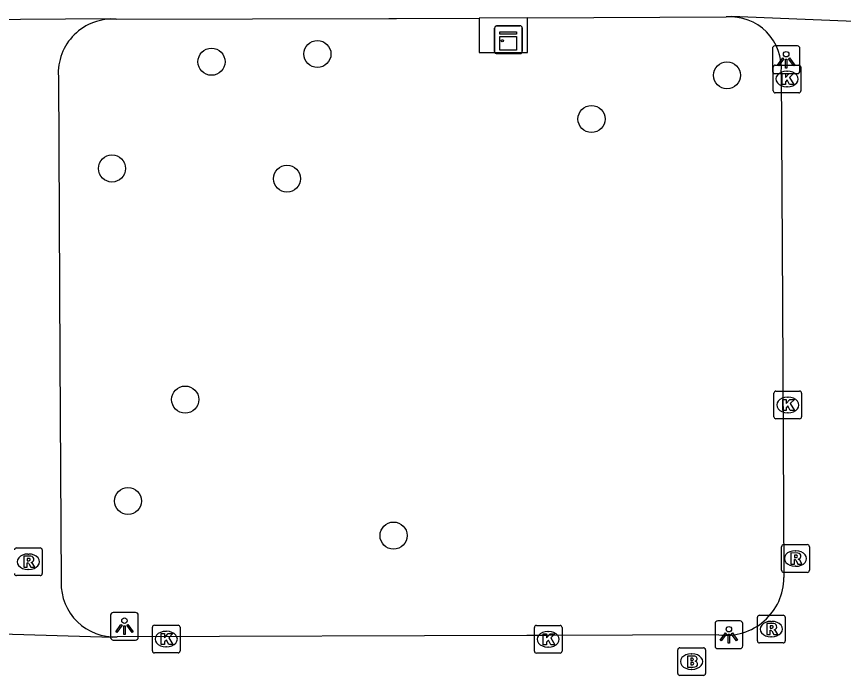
# Model space of a CAD drawing. Extents: x 160732 to 162105, y 387428 to 388479.
# Drawn here: x 161218.22 to 161248.07, y 388234.96 to 388258.74 of the extents above; entities that cross this region are included whole.
import ezdxf

# ---------------------------------------------------------------- set-up
doc = ezdxf.new("R2010")
doc.units = 0
for name, color, linetype in [('IMGEO_Boom', 7, 'Continuous'), ('IMGEO_Brandkraan', 7, 'Continuous'), ('IMGEO_Groenvoorziening', 7, 'Continuous'), ('IMGEO_Kast', 7, 'Continuous'), ('IMGEO_Kolk', 7, 'Continuous'), ('IMGEO_Lichtpunt', 7, 'Continuous'), ('IMGEO_Rioolput', 7, 'Continuous'), ('IMGEO_Voetpad_open', 7, 'Continuous')]:
    doc.layers.add(name, color=color, linetype=linetype)

msp = doc.modelspace()

# ---------------------------------------------------------------- linework, layer by layer
at = {"layer": 'IMGEO_Boom'}
for centre in [(161229.083, 388257.386), (161225.26, 388257.105), (161243.866, 388256.615), (161238.977, 388255.038), (161221.668, 388253.254), (161227.985, 388252.885), (161224.311, 388244.914), (161222.245, 388241.254), (161231.832, 388240.006)]:
    msp.add_circle(centre, 0.489, dxfattribs=at)
at = {"layer": 'IMGEO_Brandkraan'}
for p, q in [((161242.165, 388235.96), (161243.017, 388235.96)), ((161242.09, 388235.034), (161242.09, 388235.886)), ((161242.578, 388235.74), (161242.603, 388235.74)), ((161243.091, 388235.886), (161243.091, 388235.034)), ((161242.601, 388235.18), (161242.576, 388235.18)), ((161243.017, 388234.96), (161242.165, 388234.96))]:
    msp.add_line(p, q, dxfattribs=at)
for points in [[(161242.165, 388235.96), (161243.017, 388235.96)], [(161242.09, 388235.034), (161242.09, 388235.886)], [(161242.438, 388235.66), (161242.438, 388235.26), (161242.651, 388235.26)], [(161242.669, 388235.66), (161242.438, 388235.66)], [(161243.091, 388235.886), (161243.091, 388235.034)], [(161242.617, 388235.579), (161242.563, 388235.579), (161242.563, 388235.503)], [(161242.563, 388235.503), (161242.616, 388235.503)], [(161242.625, 388235.427), (161242.563, 388235.427), (161242.563, 388235.346)], [(161242.563, 388235.346), (161242.625, 388235.346)], [(161243.017, 388234.96), (161242.165, 388234.96)]]:
    msp.add_lwpolyline(points, dxfattribs=at)
for centre, radius, start, end in [((161242.167, 388235.884), 0.0765, 91.552, 178.448), ((161242.167, 388235.884), 0.0765, 91.552, 178.448), ((161243.015, 388235.884), 0.0765, 1.552, 88.448), ((161243.015, 388235.884), 0.0765, 1.552, 88.448), ((161242.673, 388235.515), 0.145, 59.4692, 91.5367), ((161242.698, 388235.562), 0.0922, 285.5137, 58.1501), ((161242.618, 388235.541), 0.0379, 267.8285, 90.9355), ((161242.626, 388235.386), 0.0404, 269.8759, 90.5077), ((161242.703, 388235.37), 0.105, 301.3115, 78.989), ((161242.167, 388235.036), 0.0765, 181.552, 268.448), ((161242.167, 388235.036), 0.0765, 181.552, 268.448), ((161242.657, 388235.511), 0.251, 268.6676, 293.5347), ((161243.015, 388235.036), 0.0765, 271.552, 358.448), ((161243.015, 388235.036), 0.0765, 271.552, 358.448)]:
    msp.add_arc(centre, radius, start, end, dxfattribs=at)
for centre, major_axis, ratio, start_param, end_param in [((161242.577, 388235.46), (-0.387, 0.002), 0.722429, 4.712389, 7.853982), ((161242.602, 388235.46), (-0.39, 0.002), 0.717154, 1.570796, 4.712389)]:
    msp.add_ellipse(centre, major_axis=major_axis, ratio=ratio, start_param=start_param, end_param=end_param, dxfattribs=at)
at = {"layer": 'IMGEO_Groenvoorziening'}
msp.add_lwpolyline([(161234.923, 388258.678), (161234.927, 388257.443), (161236.669, 388257.443), (161236.669, 388258.686)], dxfattribs=at)
at = {"layer": 'IMGEO_Kast'}
for p, q in [((161235.478, 388257.474), (161235.478, 388258.315)), ((161235.478, 388258.315), (161235.478, 388257.474)), ((161235.553, 388258.399), (161236.394, 388258.399)), ((161236.394, 388258.399), (161235.553, 388258.399)), ((161236.478, 388258.324), (161236.478, 388257.483)), ((161236.478, 388257.483), (161236.478, 388258.324)), ((161236.403, 388257.399), (161235.562, 388257.399)), ((161235.562, 388257.399), (161236.403, 388257.399))]:
    msp.add_line(p, q, dxfattribs=at)
for points in [[(161235.673, 388258.189), (161236.273, 388258.189), (161236.273, 388258.104), (161235.673, 388258.104), (161235.673, 388258.189)], [(161235.673, 388258.014), (161236.273, 388258.014), (161236.273, 388257.525), (161235.673, 388257.525), (161235.673, 388258.014)]]:
    msp.add_lwpolyline(points, dxfattribs=at)
msp.add_circle((161235.757, 388257.863), 0.0377, dxfattribs=at)
for centre, start, end in [((161235.556, 388258.321), 92.4484, 184.2845), ((161235.556, 388258.321), 92.4484, 184.2845), ((161236.4, 388258.321), 2.4484, 94.2845), ((161236.4, 388258.321), 2.4484, 94.2845), ((161235.556, 388257.477), 182.4484, 274.2845), ((161235.556, 388257.477), 182.4484, 274.2845), ((161236.4, 388257.477), 272.4484, 4.2845), ((161236.4, 388257.477), 272.4484, 4.2845)]:
    msp.add_arc(centre, 0.0779, start, end, dxfattribs=at)
at = {"layer": 'IMGEO_Kolk'}
for p, q in [((161245.534, 388256.057), (161245.534, 388256.909)), ((161245.609, 388256.983), (161246.461, 388256.983)), ((161246.535, 388256.909), (161246.535, 388256.057)), ((161246.022, 388256.763), (161246.047, 388256.763)), ((161246.461, 388255.983), (161245.609, 388255.983)), ((161246.045, 388256.203), (161246.02, 388256.203)), ((161245.635, 388245.22), (161246.487, 388245.22)), ((161245.56, 388244.294), (161245.56, 388245.146)), ((161246.048, 388245), (161246.073, 388245)), ((161246.561, 388245.146), (161246.561, 388244.294)), ((161246.071, 388244.44), (161246.046, 388244.44)), ((161246.487, 388244.22), (161245.635, 388244.22)), ((161223.125, 388235.846), (161223.125, 388236.698)), ((161223.2, 388236.772), (161224.052, 388236.772)), ((161223.613, 388236.552), (161223.638, 388236.552)), ((161224.126, 388236.698), (161224.126, 388235.846)), ((161236.913, 388235.839), (161236.913, 388236.691)), ((161236.988, 388236.765), (161237.84, 388236.765)), ((161237.401, 388236.545), (161237.426, 388236.545)), ((161237.914, 388236.691), (161237.914, 388235.839)), ((161223.636, 388235.992), (161223.611, 388235.992)), ((161237.424, 388235.985), (161237.399, 388235.985)), ((161224.052, 388235.772), (161223.2, 388235.772)), ((161237.84, 388235.765), (161236.988, 388235.765))]:
    msp.add_line(p, q, dxfattribs=at)
for points in [[(161245.534, 388256.057), (161245.534, 388256.909)], [(161245.609, 388256.983), (161246.461, 388256.983)], [(161246.535, 388256.909), (161246.535, 388256.057)], [(161245.855, 388256.683), (161245.978, 388256.683), (161245.978, 388256.532), (161246.108, 388256.683), (161246.272, 388256.683), (161246.126, 388256.532), (161246.279, 388256.283), (161246.127, 388256.283), (161246.042, 388256.447), (161245.978, 388256.38), (161245.978, 388256.283), (161245.855, 388256.283), (161245.855, 388256.683)], [(161246.461, 388255.983), (161245.609, 388255.983)], [(161245.635, 388245.22), (161246.487, 388245.22)], [(161245.56, 388244.294), (161245.56, 388245.146)], [(161245.881, 388244.92), (161246.004, 388244.92), (161246.004, 388244.769), (161246.134, 388244.92), (161246.298, 388244.92), (161246.152, 388244.769), (161246.305, 388244.52), (161246.153, 388244.52), (161246.068, 388244.684), (161246.004, 388244.617), (161246.004, 388244.52), (161245.881, 388244.52), (161245.881, 388244.92)], [(161246.561, 388245.146), (161246.561, 388244.294)], [(161246.487, 388244.22), (161245.635, 388244.22)], [(161223.125, 388235.846), (161223.125, 388236.698)], [(161223.2, 388236.772), (161224.052, 388236.772)], [(161224.126, 388236.698), (161224.126, 388235.846)], [(161236.913, 388235.839), (161236.913, 388236.691)], [(161236.988, 388236.765), (161237.84, 388236.765)], [(161237.914, 388236.691), (161237.914, 388235.839)], [(161223.446, 388236.472), (161223.569, 388236.472), (161223.569, 388236.321), (161223.699, 388236.472), (161223.863, 388236.472), (161223.717, 388236.321), (161223.87, 388236.072), (161223.718, 388236.072), (161223.633, 388236.236), (161223.569, 388236.169), (161223.569, 388236.072), (161223.446, 388236.072), (161223.446, 388236.472)], [(161237.234, 388236.465), (161237.357, 388236.465), (161237.357, 388236.314), (161237.487, 388236.465), (161237.651, 388236.465), (161237.505, 388236.314), (161237.658, 388236.065), (161237.506, 388236.065), (161237.421, 388236.229), (161237.357, 388236.162), (161237.357, 388236.065), (161237.234, 388236.065), (161237.234, 388236.465)], [(161224.052, 388235.772), (161223.2, 388235.772)], [(161237.84, 388235.765), (161236.988, 388235.765)]]:
    msp.add_lwpolyline(points, dxfattribs=at)
for centre, start, end in [((161245.611, 388256.907), 91.552, 178.448), ((161245.611, 388256.907), 91.552, 178.448), ((161246.459, 388256.907), 1.552, 88.448), ((161246.459, 388256.907), 1.552, 88.448), ((161245.611, 388256.059), 181.552, 268.448), ((161245.611, 388256.059), 181.552, 268.448), ((161246.459, 388256.059), 271.552, 358.448), ((161246.459, 388256.059), 271.552, 358.448), ((161245.637, 388245.144), 91.552, 178.448), ((161245.637, 388245.144), 91.552, 178.448), ((161246.485, 388245.144), 1.552, 88.448), ((161246.485, 388245.144), 1.552, 88.448), ((161245.637, 388244.296), 181.552, 268.448), ((161245.637, 388244.296), 181.552, 268.448), ((161246.485, 388244.296), 271.552, 358.448), ((161246.485, 388244.296), 271.552, 358.448), ((161223.202, 388236.696), 91.552, 178.448), ((161223.202, 388236.696), 91.552, 178.448), ((161224.05, 388236.696), 1.552, 88.448), ((161224.05, 388236.696), 1.552, 88.448), ((161236.99, 388236.689), 91.552, 178.448), ((161236.99, 388236.689), 91.552, 178.448), ((161237.838, 388236.689), 1.552, 88.448), ((161237.838, 388236.689), 1.552, 88.448), ((161223.202, 388235.848), 181.552, 268.448), ((161223.202, 388235.848), 181.552, 268.448), ((161224.05, 388235.848), 271.552, 358.448), ((161224.05, 388235.848), 271.552, 358.448), ((161236.99, 388235.841), 181.552, 268.448), ((161236.99, 388235.841), 181.552, 268.448), ((161237.838, 388235.841), 271.552, 358.448), ((161237.838, 388235.841), 271.552, 358.448)]:
    msp.add_arc(centre, 0.0765, start, end, dxfattribs=at)
for centre, major_axis, ratio, start_param, end_param in [((161246.021, 388256.483), (-0.387, 0.002), 0.722429, 4.712389, 7.853982), ((161246.046, 388256.483), (-0.39, 0.002), 0.717154, 1.570796, 4.712389), ((161246.047, 388244.72), (-0.387, 0.002), 0.722429, 4.712389, 7.853982), ((161246.072, 388244.72), (-0.39, 0.002), 0.717154, 1.570796, 4.712389), ((161223.612, 388236.272), (-0.387, 0.002), 0.722429, 4.712389, 7.853982), ((161223.637, 388236.272), (-0.39, 0.002), 0.717154, 1.570796, 4.712389), ((161237.4, 388236.265), (-0.387, 0.002), 0.722429, 4.712389, 7.853982), ((161237.425, 388236.265), (-0.39, 0.002), 0.717154, 1.570796, 4.712389)]:
    msp.add_ellipse(centre, major_axis=major_axis, ratio=ratio, start_param=start_param, end_param=end_param, dxfattribs=at)
at = {"layer": 'IMGEO_Lichtpunt'}
for p, q in [((161245.504, 388257.579), (161245.504, 388256.772)), ((161245.504, 388257.579), (161245.504, 388256.772)), ((161246.406, 388257.674), (161245.598, 388257.674)), ((161246.406, 388257.674), (161245.598, 388257.674)), ((161246.5, 388256.772), (161246.5, 388257.579)), ((161246.5, 388256.772), (161246.5, 388257.579)), ((161245.598, 388256.678), (161246.406, 388256.678)), ((161245.598, 388256.678), (161246.406, 388256.678)), ((161221.619, 388237.138), (161221.619, 388236.331)), ((161221.619, 388237.138), (161221.619, 388236.331)), ((161222.521, 388237.233), (161221.713, 388237.233)), ((161222.521, 388237.233), (161221.713, 388237.233)), ((161222.615, 388236.331), (161222.615, 388237.138)), ((161222.615, 388236.331), (161222.615, 388237.138)), ((161243.437, 388236.83), (161243.437, 388236.023)), ((161243.437, 388236.83), (161243.437, 388236.023)), ((161244.339, 388236.925), (161243.531, 388236.925)), ((161244.339, 388236.925), (161243.531, 388236.925)), ((161244.433, 388236.023), (161244.433, 388236.83)), ((161244.433, 388236.023), (161244.433, 388236.83)), ((161221.713, 388236.237), (161222.521, 388236.237)), ((161221.713, 388236.237), (161222.521, 388236.237)), ((161243.531, 388235.929), (161244.339, 388235.929)), ((161243.531, 388235.929), (161244.339, 388235.929))]:
    msp.add_line(p, q, dxfattribs=at)
for points in [[(161245.878, 388257.243), (161245.917, 388257.215), (161245.729, 388256.953), (161245.691, 388256.98), (161245.878, 388257.243)], [(161245.98, 388257.195), (161246.027, 388257.195), (161246.027, 388256.873), (161245.98, 388256.873), (161245.98, 388257.195)], [(161246.09, 388257.215), (161246.128, 388257.242), (161246.315, 388256.98), (161246.276, 388256.952), (161246.09, 388257.215)], [(161221.993, 388236.802), (161222.032, 388236.774), (161221.844, 388236.512), (161221.806, 388236.539), (161221.993, 388236.802)], [(161222.095, 388236.754), (161222.142, 388236.754), (161222.142, 388236.432), (161222.095, 388236.432), (161222.095, 388236.754)], [(161222.205, 388236.774), (161222.243, 388236.801), (161222.43, 388236.539), (161222.391, 388236.511), (161222.205, 388236.774)], [(161243.811, 388236.494), (161243.85, 388236.466), (161243.662, 388236.204), (161243.624, 388236.231), (161243.811, 388236.494)], [(161243.913, 388236.446), (161243.96, 388236.446), (161243.96, 388236.124), (161243.913, 388236.124), (161243.913, 388236.446)], [(161244.023, 388236.466), (161244.061, 388236.493), (161244.248, 388236.231), (161244.209, 388236.203), (161244.023, 388236.466)]]:
    msp.add_lwpolyline(points, dxfattribs=at)
for centre in [(161246.003, 388257.377), (161222.118, 388236.936), (161243.936, 388236.628)]:
    msp.add_circle(centre, 0.0994, dxfattribs=at)
for centre, start, end in [((161245.598, 388257.579), 90, 180), ((161245.598, 388257.579), 90, 180), ((161246.406, 388257.579), 0, 90), ((161246.406, 388257.579), 0, 90), ((161245.598, 388256.772), 180, 270), ((161245.598, 388256.772), 180, 270), ((161246.406, 388256.772), 270, 0), ((161246.406, 388256.772), 270, 360), ((161221.713, 388237.138), 90, 180), ((161221.713, 388237.138), 90, 180), ((161222.521, 388237.138), 0, 90), ((161222.521, 388237.138), 0, 90), ((161243.531, 388236.83), 90, 180), ((161243.531, 388236.83), 90, 180), ((161244.339, 388236.83), 0, 90), ((161244.339, 388236.83), 0, 90), ((161221.713, 388236.331), 180, 270), ((161221.713, 388236.331), 180, 270), ((161222.521, 388236.331), 270, 0), ((161222.521, 388236.331), 270, 360), ((161243.531, 388236.023), 180, 270), ((161243.531, 388236.023), 180, 270), ((161244.339, 388236.023), 270, 0), ((161244.339, 388236.023), 270, 360)]:
    msp.add_arc(centre, 0.0946, start, end, dxfattribs=at)
at = {"layer": 'IMGEO_Rioolput'}
for p, q in [((161218.223, 388239.562), (161219.075, 388239.562)), ((161245.839, 388238.753), (161245.839, 388239.605)), ((161245.914, 388239.679), (161246.766, 388239.679)), ((161246.84, 388239.605), (161246.84, 388238.753)), ((161218.636, 388239.342), (161218.661, 388239.342)), ((161219.149, 388239.488), (161219.149, 388238.636)), ((161246.327, 388239.459), (161246.352, 388239.459)), ((161218.659, 388238.782), (161218.634, 388238.782)), ((161246.766, 388238.679), (161245.914, 388238.679)), ((161246.35, 388238.899), (161246.325, 388238.899)), ((161219.075, 388238.562), (161218.223, 388238.562)), ((161245.041, 388237.132), (161245.893, 388237.132)), ((161244.966, 388236.206), (161244.966, 388237.058)), ((161245.454, 388236.912), (161245.479, 388236.912)), ((161245.967, 388237.058), (161245.967, 388236.206)), ((161245.477, 388236.352), (161245.452, 388236.352)), ((161245.893, 388236.132), (161245.041, 388236.132))]:
    msp.add_line(p, q, dxfattribs=at)
for points in [[(161218.223, 388239.562), (161219.075, 388239.562)], [(161245.839, 388238.753), (161245.839, 388239.605)], [(161245.914, 388239.679), (161246.766, 388239.679)], [(161246.84, 388239.605), (161246.84, 388238.753)], [(161218.737, 388239.26), (161218.485, 388239.262), (161218.485, 388238.862)], [(161219.149, 388239.488), (161219.149, 388238.636)], [(161246.428, 388239.377), (161246.176, 388239.379), (161246.176, 388238.979)], [(161246.354, 388239.298), (161246.3, 388239.298), (161246.3, 388239.217)], [(161246.3, 388239.217), (161246.352, 388239.217)], [(161218.485, 388238.862), (161218.609, 388238.862), (161218.609, 388239.024), (161218.62, 388239.024)], [(161218.663, 388239.181), (161218.609, 388239.181), (161218.609, 388239.1)], [(161218.609, 388239.1), (161218.661, 388239.1)], [(161218.667, 388238.995), (161218.738, 388238.862), (161218.878, 388238.862), (161218.813, 388238.988)], [(161246.176, 388238.979), (161246.3, 388238.979), (161246.3, 388239.141), (161246.311, 388239.141)], [(161246.358, 388239.112), (161246.429, 388238.979), (161246.569, 388238.979), (161246.504, 388239.105)], [(161246.766, 388238.679), (161245.914, 388238.679)], [(161219.075, 388238.562), (161218.223, 388238.562)], [(161245.041, 388237.132), (161245.893, 388237.132)], [(161244.966, 388236.206), (161244.966, 388237.058)], [(161245.555, 388236.83), (161245.303, 388236.832), (161245.303, 388236.432)], [(161245.967, 388237.058), (161245.967, 388236.206)], [(161245.303, 388236.432), (161245.427, 388236.432), (161245.427, 388236.594), (161245.438, 388236.594)], [(161245.481, 388236.751), (161245.427, 388236.751), (161245.427, 388236.67)], [(161245.427, 388236.67), (161245.479, 388236.67)], [(161245.485, 388236.565), (161245.556, 388236.432), (161245.696, 388236.432), (161245.631, 388236.558)], [(161245.893, 388236.132), (161245.041, 388236.132)]]:
    msp.add_lwpolyline(points, dxfattribs=at)
for centre, radius, start, end in [((161218.225, 388239.486), 0.0765, 91.552, 178.448), ((161218.225, 388239.486), 0.0765, 91.552, 178.448), ((161219.073, 388239.486), 0.0765, 1.552, 88.448), ((161219.073, 388239.486), 0.0765, 1.552, 88.448), ((161245.916, 388239.603), 0.0765, 91.552, 178.448), ((161245.916, 388239.603), 0.0765, 91.552, 178.448), ((161246.764, 388239.603), 0.0765, 1.552, 88.448), ((161246.764, 388239.603), 0.0765, 1.552, 88.448), ((161218.736, 388239.15), 0.109, 350.3612, 89.416), ((161246.336, 388239.406), 0.19, 274.7715, 282.9687), ((161246.36, 388239.202), 0.0964, 77.0061, 93.1865), ((161246.374, 388239.259), 0.0378, 276.6634, 79.6772), ((161246.427, 388239.267), 0.109, 350.3612, 89.416), ((161246.425, 388239.267), 0.112, 277.5842, 350.9817), ((161218.619, 388238.971), 0.0533, 26.0293, 88.6989), ((161218.645, 388239.289), 0.19, 274.7715, 282.9687), ((161218.669, 388239.085), 0.0964, 77.0061, 93.1865), ((161218.683, 388239.142), 0.0378, 276.6634, 79.6772), ((161218.734, 388239.15), 0.112, 277.5842, 350.9817), ((161218.718, 388238.935), 0.108, 29.5134, 73.7905), ((161246.31, 388239.088), 0.0533, 26.0293, 88.6989), ((161246.409, 388239.052), 0.108, 29.5134, 73.7905), ((161218.225, 388238.638), 0.0765, 181.552, 268.448), ((161218.225, 388238.638), 0.0765, 181.552, 268.448), ((161219.073, 388238.638), 0.0765, 271.552, 358.448), ((161219.073, 388238.638), 0.0765, 271.552, 358.448), ((161245.916, 388238.755), 0.0765, 181.552, 268.448), ((161245.916, 388238.755), 0.0765, 181.552, 268.448), ((161246.764, 388238.755), 0.0765, 271.552, 358.448), ((161246.764, 388238.755), 0.0765, 271.552, 358.448), ((161245.043, 388237.056), 0.0765, 91.552, 178.448), ((161245.043, 388237.056), 0.0765, 91.552, 178.448), ((161245.891, 388237.056), 0.0765, 1.552, 88.448), ((161245.891, 388237.056), 0.0765, 1.552, 88.448), ((161245.554, 388236.72), 0.109, 350.3612, 89.416), ((161245.437, 388236.541), 0.0533, 26.0293, 88.6989), ((161245.463, 388236.859), 0.19, 274.7715, 282.9687), ((161245.487, 388236.655), 0.0964, 77.0061, 93.1865), ((161245.501, 388236.712), 0.0378, 276.6634, 79.6772), ((161245.552, 388236.72), 0.112, 277.5842, 350.9817), ((161245.536, 388236.505), 0.108, 29.5134, 73.7905), ((161245.043, 388236.208), 0.0765, 181.552, 268.448), ((161245.043, 388236.208), 0.0765, 181.552, 268.448), ((161245.891, 388236.208), 0.0765, 271.552, 358.448), ((161245.891, 388236.208), 0.0765, 271.552, 358.448)]:
    msp.add_arc(centre, radius, start, end, dxfattribs=at)
for centre, major_axis, ratio, start_param, end_param in [((161218.635, 388239.062), (-0.387, 0.002), 0.722429, 4.712389, 7.853982), ((161218.66, 388239.062), (-0.39, 0.002), 0.717154, 1.570796, 4.712389), ((161246.326, 388239.179), (-0.387, 0.002), 0.722429, 4.712389, 7.853982), ((161246.351, 388239.179), (-0.39, 0.002), 0.717154, 1.570796, 4.712389), ((161245.453, 388236.632), (-0.387, 0.002), 0.722429, 4.712389, 7.853982), ((161245.478, 388236.632), (-0.39, 0.002), 0.717154, 1.570796, 4.712389)]:
    msp.add_ellipse(centre, major_axis=major_axis, ratio=ratio, start_param=start_param, end_param=end_param, dxfattribs=at)
at = {"layer": 'IMGEO_Voetpad_open'}
for points in [[(161216.727, 388258.628), (161221.61, 388258.665), (161221.824, 388258.642)], [(161221.824, 388258.642), (161231.661, 388258.669), (161231.932, 388258.67), (161234.923, 388258.678)], [(161236.669, 388258.686), (161234.923, 388258.678)], [(161236.669, 388258.686), (161243.841, 388258.72)], [(161250.531, 388258.473), (161244.029, 388258.736), (161243.841, 388258.72)], [(161219.732, 388256.571), (161219.788, 388246.383), (161219.832, 388238.323)], [(161245.822, 388256.723), (161245.856, 388250.387), (161245.867, 388248.387), (161245.921, 388238.491)], [(161221.86, 388236.351), (161221.695, 388236.335), (161214.856, 388236.533)], [(161243.568, 388236.428), (161237.343, 388236.406), (161236.636, 388236.404), (161221.86, 388236.351)]]:
    msp.add_lwpolyline(points, dxfattribs=at)
for centre, radius, start, end in [((161221.684, 388256.691), 1.956, 85.8978, 183.5241), ((161243.979, 388256.876), 1.85, 355.2667, 94.2724), ((161221.765, 388238.282), 1.933, 178.7841, 272.82), ((161243.835, 388238.497), 2.086, 262.6391, 359.8464)]:
    msp.add_arc(centre, radius, start, end, dxfattribs=at)

doc.saveas('drawing.dxf')
